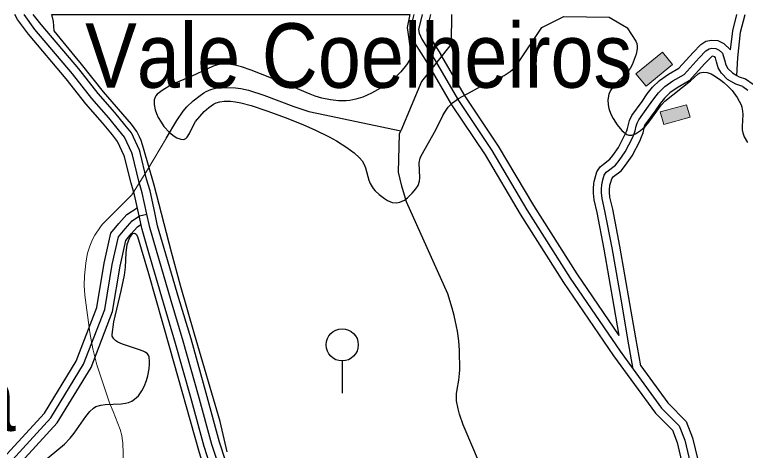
# Model space of a CAD drawing. Extents: x -64005 to -55000, y -89025 to -80000.
# Drawn here: x -56916 to -56008, y -80541 to -80000 of the extents above; entities that cross this region are included whole.
import ezdxf
from ezdxf.enums import TextEntityAlignment as Align

# ---------------------------------------------------------------- set-up
doc = ezdxf.new("R2010")
doc.units = 0
doc.header["$LTSCALE"] = 32
doc.linetypes.add('LONG_DASHED', pattern=[7.5, 6, -1.5])
for name, color, linetype, lineweight in [('2', 7, 'Continuous', 25), ('24', 7, 'Continuous', 25), ('32', 7, 'Continuous', 25), ('39', 7, 'LONG_DASHED', 25), ('6', 7, 'Continuous', 25), ('7', 7, 'Continuous', 13), ('8', 7, 'Continuous', 25)]:
    doc.layers.add(name, color=color, linetype=linetype, lineweight=lineweight)
doc.layers.add('45', color=7, linetype='Continuous')

msp = doc.modelspace()

# ---------------------------------------------------------------- hatches: boundary and pattern name
at = {"layer": '7'}
for points in [[(-56111.33, -80046.57), (-56144.15, -80073.57), (-56131.45, -80089.01), (-56098.63, -80062.01)], [(-56081.25, -80111.81), (-56114.03, -80120.85), (-56109.77, -80136.27), (-56076.99, -80127.23)]]:
    msp.add_hatch(color=256, dxfattribs=at).paths.add_polyline_path(points)

# ---------------------------------------------------------------- linework, layer by layer
at = {"layer": '2'}
for points in [[(-56373.37, -80000), (-56373.6, -80034.22), (-56375.23, -80038.84), (-56410.71, -80083), (-56436.42, -80144.21)], [(-56727.28, -80152.78), (-56714.56, -80131.35), (-56706.51, -80119.8), (-56701.96, -80114.49), (-56694.35, -80107.08), (-56685.62, -80100.29), (-56680.78, -80097.11), (-56677.97, -80095.5), (-56672.27, -80093.02), (-56666.5, -80091.41), (-56662.61, -80090.77), (-56654.77, -80090.35), (-56641.68, -80091.01), (-56635.13, -80091.85), (-56625.44, -80093.98), (-56606.43, -80100.16), (-56569.21, -80114.1), (-56550.37, -80120.12), (-56540.76, -80122.51), (-56436.42, -80144.21)], [(-56367.08, -80470.97), (-56366.4, -80465.28), (-56364.36, -80453.9), (-56363.23, -80445.36), (-56363.09, -80441.09), (-56363.55, -80417.1), (-56364.32, -80405.09), (-56365.84, -80393.11), (-56366.96, -80387.13), (-56370.16, -80373.41), (-56372.56, -80364.43), (-56378.03, -80346.64), (-56429.19, -80232.21), (-56435.21, -80213.05), (-56439.03, -80195.54), (-56438.06, -80148.12), (-56436.42, -80144.21)], [(-56306.98, -80631.54), (-56345.77, -80540.4), (-56358.65, -80509.06), (-56363.3, -80496.14), (-56365.12, -80489.55), (-56366.96, -80479.49), (-56367.08, -80470.97)]]:
    msp.add_lwpolyline(points, dxfattribs=at)
at = {"layer": '2', "lineweight": 13}
msp.add_lwpolyline([(-56780.56, -80557.41), (-56781.64, -80532.09), (-56782.21, -80526.28), (-56782.92, -80522.46), (-56784.96, -80514.94), (-56787.62, -80507.54), (-56793.74, -80492.87), (-56797.99, -80481.82), (-56810.74, -80444.72), (-56813.76, -80434.9), (-56818.66, -80414.99), (-56822.39, -80394.82), (-56828.08, -80354.28), (-56828.75, -80348.36), (-56829.44, -80336.43), (-56829.26, -80324.44), (-56827.7, -80308.46), (-56826.35, -80300.52), (-56825.36, -80296.07), (-56822.69, -80287.43), (-56819.12, -80279.13), (-56816.26, -80273.78), (-56809.43, -80263.53), (-56807.16, -80260.75), (-56770.43, -80223.65), (-56750.9, -80192.58), (-56727.28, -80152.78)], dxfattribs=at)
at = {"layer": '24'}
for points in [[(-56866.8, -80020.29), (-56867.72, -80008.47), (-56869.81, -80000), (-56425.2, -80000), (-56428.23, -80016.08)], [(-56383.93, -80125.07), (-56381.64, -80120.94), (-56377.53, -80115.05), (-56372.08, -80109.58), (-56364.6, -80104.29), (-56348.31, -80095.49), (-56337.11, -80089.05), (-56313.19, -80078.19), (-56307.8, -80075.41), (-56300.33, -80070.58), (-56295.92, -80066.76), (-56291.24, -80061.11), (-56261.04, -80015.99), (-56233.92, -80002.35), (-56177.43, -80003.22), (-56155.61, -80015.97), (-56155.45, -80016.11), (-56154.99, -80016.51)], [(-56428.23, -80016.08), (-56423.91, -80048.19), (-56423.82, -80050.55), (-56424.01, -80052.08), (-56425.54, -80056.54), (-56429.18, -80062.18), (-56436.45, -80070.87), (-56442.21, -80076.76), (-56448.22, -80081.99), (-56452.45, -80085.21), (-56461.66, -80091.33), (-56472.57, -80097.54), (-56483.66, -80102.5), (-56492.16, -80105.13), (-56499.41, -80106.44), (-56504.16, -80106.86), (-56513.82, -80106.9), (-56523.57, -80105.9), (-56534.27, -80103.66), (-56542.56, -80101.05), (-56548.77, -80098.71), (-56585.19, -80083.34), (-56622.01, -80068.78), (-56634.25, -80064.63), (-56642.4, -80062.57), (-56652.57, -80061.15), (-56657.39, -80061.22), (-56660.6, -80061.65), (-56667, -80063.28), (-56670.19, -80064.41), (-56676.58, -80067.12), (-56695.71, -80076.26), (-56715.67, -80084.67), (-56722.07, -80087.76), (-56731.39, -80093.23), (-56738.86, -80098.91), (-56740.69, -80100.94), (-56741.58, -80102.49), (-56742.66, -80105.92), (-56742.83, -80111.61), (-56741.57, -80118), (-56739.94, -80122.64), (-56737.63, -80127.68), (-56734.17, -80133.69), (-56730.48, -80138.88), (-56723.76, -80146.36), (-56717.84, -80151.08), (-56714.5, -80152.99), (-56709.51, -80154.8), (-56706.46, -80155.03), (-56705.08, -80154.79), (-56703.27, -80153.91), (-56701.47, -80152.21), (-56698.58, -80147.54), (-56693.6, -80136.21), (-56691.53, -80132.78), (-56680.4, -80120.22), (-56674.94, -80115.2), (-56668.85, -80111.17), (-56665.51, -80109.68), (-56660.89, -80108.31), (-56655.61, -80107.48), (-56648.05, -80107.36), (-56641.5, -80108.06), (-56634.98, -80109.33), (-56622.37, -80112.92), (-56602.87, -80119.47), (-56578.76, -80128.24), (-56557.26, -80136.92), (-56543.02, -80143.21), (-56525.3, -80151.74), (-56516.23, -80156.66), (-56503.4, -80164.9), (-56494.43, -80171.72), (-56487.54, -80177.62), (-56484.3, -80181.31), (-56481.74, -80186), (-56480.24, -80190.07), (-56475.98, -80205.37), (-56474.28, -80209.69), (-56470.63, -80215.8), (-56468.13, -80218.61), (-56463.16, -80223.25), (-56456.75, -80228.3), (-56452.85, -80230.71), (-56447.02, -80233.11), (-56442.25, -80233.71), (-56439.4, -80233.37), (-56437.5, -80232.87), (-56431.81, -80230.16), (-56428.07, -80227.49), (-56422.03, -80221.81), (-56417.44, -80216.44), (-56414.72, -80211.98), (-56413.13, -80206.86), (-56412.67, -80202.68), (-56413.3, -80183.99), (-56412.19, -80178.2), (-56410.97, -80175.46), (-56392.63, -80143.1), (-56383.93, -80125.07)], [(-56154.99, -80016.51), (-56144.55, -80033.04), (-56143.2, -80035.93), (-56142.54, -80039.4), (-56142.54, -80042.31), (-56143.86, -80049.11), (-56148.86, -80062.17), (-56151.24, -80066.69), (-56153.28, -80069.54), (-56158.12, -80074.92), (-56168.8, -80085.13), (-56173.47, -80090.35), (-56175.94, -80093.99), (-56177.99, -80098.84), (-56179.01, -80105.87), (-56178.72, -80111.92), (-56177.85, -80116.56), (-56175.5, -80123.49), (-56172.6, -80129.04), (-56167.49, -80136.97), (-56161.9, -80143.97), (-56157.31, -80147.78), (-56155.69, -80148.65)], [(-56651.96, -80542.64), (-56660.58, -80505.17), (-56692.59, -80396.75), (-56710.01, -80336.25), (-56721.17, -80294.8), (-56742.56, -80211.64), (-56755.71, -80165.94), (-56758.82, -80156.46), (-56760.71, -80151.85), (-56764.26, -80145.23), (-56770.94, -80136.05), (-56805.69, -80095.91), (-56832.78, -80061.42), (-56840.87, -80051.87), (-56866.8, -80020.29)], [(-56155.69, -80148.65), (-56153.18, -80149.53), (-56151, -80149.73), (-56149.48, -80149.57), (-56144.72, -80147.93), (-56138.37, -80143.82), (-56132.69, -80138.74), (-56129.34, -80135.09), (-56123.47, -80127.37), (-56116.27, -80116.92), (-56112.46, -80111.96), (-56108.23, -80107.38), (-56076.6, -80082), (-56066.89, -80073.46), (-56065.02, -80072.32), (-56060.69, -80071.35), (-56055.91, -80071.85), (-56050.6, -80073.68), (-56046.71, -80075.79), (-56038.62, -80081.4), (-56034.87, -80084.39), (-56029.63, -80089.15), (-56024.85, -80094.26), (-56018.56, -80102.7), (-56013.47, -80111.96), (-56012.5, -80114.91), (-56011.68, -80119.99), (-56011.54, -80124.15), (-56012.23, -80138.88), (-56012.06, -80142.97), (-56011.43, -80146.94), (-56009.73, -80151.68), (-56005.83, -80158.95)], [(-56882.6, -80556.89), (-56854.24, -80533.19), (-56847.02, -80525.95), (-56841.89, -80519.47), (-56827.57, -80499.04), (-56822.42, -80492.79), (-56818.19, -80488.66), (-56815.01, -80486.66), (-56809, -80484.63), (-56803.69, -80483.86), (-56783.7, -80483.14), (-56778.12, -80482.38), (-56774.57, -80481.48), (-56770.38, -80479.77), (-56766.91, -80477.56), (-56762.19, -80473.06), (-56757.8, -80466.97), (-56754.92, -80461.52), (-56752.08, -80454.25), (-56750.39, -80448.3), (-56748.8, -80439.57), (-56748.34, -80434.14), (-56748.29, -80430.8), (-56748.79, -80425.02), (-56749.21, -80423.67), (-56751.03, -80421.27), (-56753.95, -80419.19), (-56756.4, -80417.95), (-56762.21, -80415.7), (-56782.14, -80409.23), (-56787.84, -80406.54), (-56790.21, -80405), (-56792.74, -80402.68), (-56794.64, -80399.28), (-56794.99, -80396.94), (-56792.61, -80381.36), (-56783.6, -80342.75), (-56779.68, -80323.25), (-56778.41, -80313.57), (-56777.4, -80295.7), (-56776.01, -80285.48), (-56774.74, -80280.82), (-56772.77, -80276.56), (-56770.92, -80273.78), (-56768.96, -80271.79), (-56767.5, -80271.13), (-56766.38, -80271.64), (-56765.21, -80272.75), (-56763.52, -80275.6), (-56749.66, -80321.42), (-56723.49, -80413.17), (-56687.64, -80540.74), (-56679.61, -80567.15)]]:
    msp.add_lwpolyline(points, dxfattribs=at)
at = {"layer": '32'}
msp.add_line((-56509.08, -80429.99), (-56509.08, -80469.99), dxfattribs=at)
msp.add_circle((-56509.08, -80409.99), 20, dxfattribs=at)
at = {"layer": '39', "linetype": 'Continuous'}
for points in [[(-56751.66, -80247.85), (-56757.48, -80221.14), (-56761.67, -80206.82), (-56769.7, -80173.98), (-56770.38, -80171.68), (-56779.46, -80152.13), (-56786.79, -80143.05), (-56799.01, -80128.03), (-56819.96, -80104.28), (-56844.06, -80073.56), (-56890.96, -80018.27), (-56904.26, -80000)], [(-56441, -80979.06), (-56468.84, -80933.29), (-56495.39, -80887.52), (-56521.54, -80839.84), (-56546.68, -80789.54), (-56587.8, -80711.82), (-56616.78, -80656.62), (-56644.72, -80602.12), (-56656.23, -80578.9), (-56670.89, -80533.48), (-56687.66, -80472.69), (-56706.5, -80405.47), (-56721.52, -80355.16), (-56739.69, -80292.97), (-56748.05, -80264.47), (-56751.66, -80247.85)]]:
    msp.add_lwpolyline(points, dxfattribs=at)
at = {"layer": '39'}
for points in [[(-56409.75, -80000), (-56414.26, -80018.28), (-56413.38, -80022.85), (-56410.21, -80030.34), (-56394.94, -80054.78)], [(-56018.92, -80075.47), (-56017.65, -80053.72), (-56014.19, -80021.91), (-56008.46, -80000)], [(-56140.79, -80130.44), (-56128.47, -80113.57), (-56122.08, -80104.34), (-56116.17, -80097.01), (-56108.36, -80089.42), (-56098.42, -80082.32), (-56084.45, -80074.28), (-56065.76, -80053.69), (-56057.24, -80044.93), (-56053.45, -80042.33), (-56049.9, -80041.61), (-56045.17, -80042.08), (-56040.67, -80044.21), (-56036.65, -80048), (-56035.7, -80050.6), (-56034.28, -80056.04), (-56032.63, -80062.2), (-56030.02, -80066.69), (-56024.34, -80072.37), (-56018.92, -80075.47)], [(-56394.94, -80054.78), (-56364.65, -80106.72), (-56323.15, -80168.57), (-56279.64, -80242.18), (-56225.76, -80327), (-56163.94, -80417.65), (-56147.61, -80440.08)], [(-56018.92, -80075.47), (-56016.06, -80077.11), (-56008.25, -80079.64), (-55998.45, -80086.37)], [(-56147.61, -80440.08), (-56154.09, -80403.06), (-56161.52, -80360.46), (-56173.92, -80289.43), (-56182.73, -80243.74), (-56186.31, -80228.26), (-56187.14, -80221.18), (-56187.14, -80216.12), (-56186.7, -80211.2), (-56185.21, -80205.28), (-56183.48, -80199.45), (-56181.08, -80195.73), (-56178.16, -80193.32), (-56169.52, -80186.7), (-56165.08, -80180.95), (-56157.4, -80170.16), (-56148.58, -80152.87), (-56146.44, -80148.09), (-56145, -80144.09), (-56143.89, -80138.63), (-56142.89, -80134.78), (-56140.79, -80130.44)], [(-56804.01, -80366.11), (-56794.87, -80310.36), (-56787.13, -80275.93), (-56778.73, -80265.77), (-56770.1, -80255.8), (-56760.8, -80249.99), (-56751.66, -80247.85)], [(-57260.64, -80801.8), (-57244.68, -80729.91), (-57233.3, -80686.02), (-57223.56, -80663.27), (-57200.82, -80655.14), (-57124.47, -80634), (-56999.37, -80603.1), (-56952.26, -80583.58), (-56923.01, -80557.58), (-56871.03, -80500.69), (-56830.42, -80434.04), (-56804.01, -80366.11)], [(-56147.61, -80440.08), (-56112.39, -80488.45), (-56090.37, -80510.47), (-56083.59, -80528.27), (-56076.82, -80556.22), (-56069.32, -80570.04)]]:
    msp.add_lwpolyline(points, dxfattribs=at)
at = {"layer": '6'}
for points in [[(-56665.52, -80582.68), (-56680.47, -80536.35), (-56697.29, -80475.37), (-56716.11, -80408.25), (-56731.11, -80357.99), (-56749.29, -80295.78), (-56757.75, -80266.94), (-56761.43, -80249.98), (-56767.18, -80223.61), (-56771.33, -80209.41), (-56779.36, -80176.59), (-56779.76, -80175.22), (-56788.01, -80157.46), (-56794.56, -80149.35), (-56806.64, -80134.5), (-56827.65, -80110.68), (-56851.81, -80079.88), (-56898.83, -80024.46), (-56912.34, -80005.89), (-56915.6, -80000)], [(-56646.94, -80575.12), (-56661.31, -80530.61), (-56678.03, -80470.01), (-56696.89, -80402.69), (-56711.93, -80352.33), (-56730.09, -80290.16), (-56738.35, -80262), (-56741.89, -80245.72), (-56747.78, -80218.67), (-56752.01, -80204.23), (-56760.04, -80171.37), (-56761, -80168.14), (-56770.91, -80146.8), (-56779.02, -80136.75), (-56791.38, -80121.56), (-56812.27, -80097.88), (-56836.31, -80067.24), (-56883.09, -80012.08), (-56892.92, -80000)]]:
    msp.add_lwpolyline(points, dxfattribs=at)
at = {"layer": '7'}
for points in [[(-56111.33, -80046.57), (-56144.15, -80073.57), (-56131.45, -80089.01), (-56098.63, -80062.01)], [(-56081.25, -80111.81), (-56114.03, -80120.85), (-56109.77, -80136.27), (-56076.99, -80127.23)]]:
    msp.add_lwpolyline(points, close=True, dxfattribs=at)
at = {"layer": '8'}
msp.add_line((-56011.47, -80089.11), (-56005.21, -80093.8), dxfattribs=at)
at = {"layer": '8', "linetype": 'LONG_DASHED'}
for points in [[(-56420.04, -80000), (-56424.48, -80018.02), (-56423, -80025.77), (-56419.11, -80034.97), (-56403.49, -80059.96)], [(-56026.62, -80043.72), (-56024.05, -80020.09), (-56018.79, -80000)], [(-56149.4, -80125.26), (-56136.62, -80107.77), (-56130.09, -80098.35), (-56123.57, -80090.26), (-56114.78, -80081.72), (-56103.83, -80073.9), (-56090.8, -80066.4), (-56073.05, -80046.84), (-56063.72, -80037.25), (-56057.42, -80032.93), (-56050.4, -80031.51), (-56042.46, -80032.3), (-56034.96, -80035.85), (-56026.62, -80043.72)], [(-56403.49, -80059.96), (-56373.13, -80112.03), (-56331.54, -80174.03), (-56288.08, -80247.54), (-56234.19, -80332.39), (-56172.11, -80423.41), (-56120.01, -80494.97), (-56098.95, -80516.03), (-56093.16, -80531.24), (-56086.23, -80559.84), (-56079.2, -80572.8)], [(-56195.96, -80207.03), (-56194.86, -80202.64), (-56192.66, -80195.23), (-56188.64, -80189.01), (-56184.39, -80185.49), (-56176.64, -80179.56), (-56173.11, -80174.99), (-56165.97, -80164.96), (-56157.61, -80148.55), (-56155.72, -80144.35), (-56154.65, -80141.39), (-56153.64, -80136.38), (-56152.32, -80131.31), (-56149.4, -80125.26)], [(-56165.08, -80398.23), (-56171.37, -80362.18), (-56183.76, -80291.24), (-56192.51, -80245.81), (-56196.18, -80229.97), (-56197.14, -80221.76), (-56197.14, -80215.67), (-56196.59, -80209.52), (-56195.96, -80207.03)], [(-56813.71, -80363.47), (-56804.69, -80308.45), (-56796.36, -80271.4), (-56786.36, -80259.31), (-56776.67, -80248.13), (-56763.61, -80239.96)], [(-57268.03, -80788.93), (-57254.4, -80727.57), (-57242.79, -80682.78), (-57231.04, -80655.32), (-57203.84, -80645.6), (-57127, -80624.32), (-57002.5, -80593.57), (-56957.64, -80574.99), (-56930.04, -80550.45), (-56879.07, -80494.66), (-56839.75, -80430.14), (-56813.71, -80363.47)]]:
    msp.add_lwpolyline(points, dxfattribs=at)
at = {"layer": '8'}
for points in [[(-56399.46, -80000), (-56403.49, -80016.35), (-56404.02, -80018.56), (-56403.76, -80019.93), (-56401.31, -80025.72), (-56386.38, -80049.61)], [(-56165.08, -80398.23), (-56217.33, -80321.61), (-56271.2, -80236.82), (-56314.77, -80163.11), (-56356.17, -80101.41), (-56386.38, -80049.61)], [(-56011.47, -80089.11), (-56020.13, -80086.3), (-56030.47, -80080.4), (-56038.01, -80072.85), (-56041.94, -80066.08), (-56043.95, -80058.61), (-56045.25, -80053.64), (-56046.38, -80052.58), (-56047.88, -80051.87), (-56049.4, -80051.72), (-56050.76, -80052.61), (-56058.47, -80060.54), (-56078.1, -80082.16), (-56093.01, -80090.74), (-56101.94, -80097.12), (-56108.77, -80103.75), (-56114.07, -80110.33), (-56120.32, -80119.37), (-56133.11, -80136.88)], [(-56176.51, -80211.69), (-56175.56, -80207.92), (-56174.3, -80203.67), (-56173.52, -80202.45), (-56171.93, -80201.15), (-56162.4, -80193.84), (-56157.05, -80186.9), (-56148.83, -80175.36), (-56139.56, -80157.19), (-56137.16, -80151.83), (-56135.35, -80146.79), (-56134.14, -80140.88), (-56133.11, -80136.88)], [(-56138.15, -80436.08), (-56144.24, -80401.34), (-56151.67, -80358.73), (-56164.08, -80287.62), (-56172.95, -80241.67), (-56176.44, -80226.55), (-56177.14, -80220.6), (-56177.14, -80216.57), (-56176.81, -80212.88), (-56176.51, -80211.69)], [(-56794.31, -80368.73), (-56785.05, -80312.27), (-56777.9, -80280.46), (-56771.1, -80272.23), (-56763.53, -80263.48), (-56759.1, -80260.72)], [(-57248.9, -80795.07), (-57234.96, -80732.24), (-57223.81, -80689.26), (-57216.08, -80671.22), (-57197.8, -80664.68), (-57121.94, -80643.68), (-56996.24, -80612.63), (-56946.88, -80592.17), (-56915.98, -80564.71), (-56862.99, -80506.72), (-56821.09, -80437.94), (-56794.31, -80368.73)], [(-56138.15, -80436.08), (-56104.77, -80481.93), (-56081.79, -80504.91), (-56074.02, -80525.3), (-56067.41, -80552.6), (-56060.69, -80564.99)]]:
    msp.add_lwpolyline(points, dxfattribs=at)

# ---------------------------------------------------------------- texts
at = {"layer": '45', "width": 0.9}
for s, rotation, p in [('Vale Coelheiros', 0.006, (-56488.56, -80090.74)), ('Coutada Velha', 0.007, (-57233.27, -80517.05))]:
    msp.add_text(s, height=80, rotation=rotation, dxfattribs=at).set_placement(p, align=Align.CENTER)

doc.saveas('drawing.dxf')
